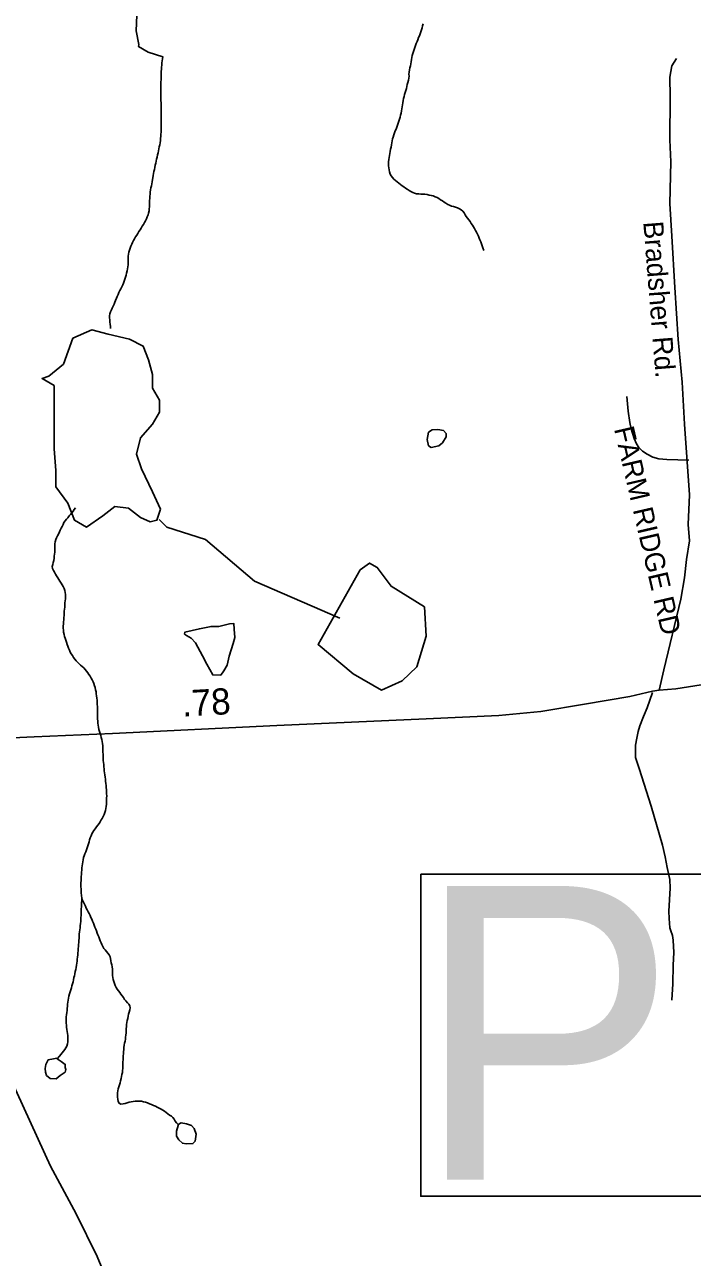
# Model space of a CAD drawing. Extents: x 1950930 to 2061844, y 904556 to 1017002.
# Drawn here: x 1965382 to 1968566, y 914077 to 919951 of the extents above; entities that cross this region are included whole.
import ezdxf

# ---------------------------------------------------------------- set-up
doc = ezdxf.new("R2010")
doc.units = 0
for name, color, linetype in [('Exist Hydrographic Creek Single Shore', 7, 'Continuous'), ('Exist Hydrographic Misc Water Feature', 7, 'Continuous'), ('Exist Hydrographic Pond Over 1500 Sq Ft Label', 7, 'Continuous'), ('Exist Road Non-System Type 51', 7, 'Continuous'), ('Exist Road Non-System Type 51 Label', 7, 'Continuous'), ('Exist Road Primary US Structure Standard Bridge CELL', 7, 'Continuous'), ('Exist Road Secondary Structure Pipe Number Label', 7, 'Continuous'), ('Exist Road Secondary Type 51 Attributed', 7, 'Continuous'), ('Exist Road Secondary Type 51 Label', 7, 'Continuous')]:
    doc.layers.add(name, color=color, linetype=linetype)

msp = doc.modelspace()

# ---------------------------------------------------------------- linework, layer by layer
at = {"layer": 'Exist Hydrographic Creek Single Shore'}
for points in [[(1966038.1, 919778), (1966039.4, 919787.6), (1966041.4, 919797.4), (1965970.8, 919819.8), (1965925.5, 919846.3), (1965926.3, 919856.3), (1965913.6, 919922), (1965923.5, 920148.4)], [(1967191.2, 919608.3), (1967193.6, 919618.1), (1967196.7, 919627.7), (1967199.1, 919637.6), (1967202, 919647.2), (1967204.3, 919656.2), (1967206.7, 919666), (1967209.2, 919675.7), (1967211.7, 919685.6), (1967213.9, 919695.4), (1967215.1, 919705.3), (1967214.1, 919715.2), (1967214.9, 919724.8), (1967217, 919734.7), (1967219, 919744.5), (1967221.1, 919754.4), (1967223.1, 919764.2), (1967224.8, 919774), (1967226.4, 919784), (1967228.1, 919793.8), (1967230.1, 919803.3), (1967232.6, 919813), (1967235.4, 919823.1), (1967238.9, 919832.8), (1967242, 919841.6), (1967245.9, 919851.7), (1967249.4, 919860.4), (1967253.3, 919870.4), (1967256.4, 919879.2), (1967260.1, 919888.8), (1967264.2, 919897.9), (1967267.8, 919906.7), (1967271.1, 919916.8), (1967274, 919926.5), (1967277.3, 919935.3), (1967279.7, 919945.1), (1967282.6, 919954.8)], [(1965875.7, 918816.5), (1965876.2, 918826.2), (1965875.7, 918836.8), (1965876.2, 918846.9), (1965877, 918856.5), (1965878.6, 918866.5), (1965881.3, 918875.4), (1965884.6, 918885), (1965888.5, 918895), (1965893, 918904), (1965896.5, 918912.8), (1965901.4, 918921.8), (1965906.3, 918930.8), (1965911.2, 918939.4), (1965916.8, 918947.5), (1965921.9, 918955.7), (1965927.2, 918964.6), (1965932.7, 918972.6), (1965938.1, 918981.6), (1965942.8, 918989.8), (1965948.1, 918998.7), (1965953, 919007.7), (1965958, 919016.7), (1965962.9, 919025.3), (1965967, 919034.4), (1965970.7, 919044), (1965972.5, 919053.1), (1965975, 919062.8), (1965976.2, 919072.8), (1965976.6, 919082.4), (1965977.2, 919093.4), (1965977, 919103.1), (1965977.9, 919113.1), (1965978.3, 919122.8), (1965979.1, 919133.6), (1965980.3, 919143.2), (1965981.1, 919153.1), (1965982.8, 919163.1), (1965984, 919172.6), (1965986.1, 919182.5), (1965987.7, 919192.4), (1965989.3, 919202.3), (1965991, 919212.2), (1965992.6, 919221.6), (1965994.7, 919231.5), (1965996.3, 919241.4), (1965998.4, 919251.3), (1966000.4, 919261), (1966002.5, 919270.8), (1966004.5, 919280.7), (1966007, 919290.5), (1966009, 919300.3), (1966011.5, 919310.1), (1966013.7, 919320), (1966016.2, 919329.7), (1966018.3, 919339.5), (1966020.3, 919349.4), (1966022.4, 919359.2), (1966024, 919368.7), (1966026, 919378.5), (1966027.7, 919388.4), (1966029.3, 919398.3), (1966030.1, 919408.3), (1966031, 919418.7), (1966031.4, 919428.8), (1966032.2, 919438.5), (1966032.4, 919448.1), (1966032.4, 919457.8), (1966032.6, 919468.8), (1966032.4, 919478.6), (1966032.8, 919488.6), (1966032.8, 919498.4), (1966032.6, 919508.2), (1966032.2, 919517.9), (1966032.8, 919528.9), (1966032.6, 919538.6), (1966032.6, 919548.4), (1966032.6, 919558.1), (1966032.4, 919567.9), (1966032.2, 919578.8), (1966032, 919588.6), (1966032, 919598.3), (1966031.6, 919608.2), (1966031.4, 919617.9), (1966031.6, 919628.9), (1966031.6, 919638.6), (1966031, 919648.4), (1966031.4, 919658.1), (1966031.4, 919668.2), (1966031.2, 919678), (1966032.2, 919688.4), (1966032.2, 919698.6), (1966032.4, 919708.3), (1966032.8, 919718.4), (1966033.6, 919728), (1966034.2, 919738.9), (1966034.9, 919748.5), (1966035.7, 919758.1), (1966036.5, 919768.1), (1966038.1, 919778)], [(1967571.3, 918875.2), (1967567.4, 918887.5), (1967564.3, 918896.5), (1967560.5, 918906.5), (1967556.8, 918915.5), (1967552.9, 918924.6), (1967548.8, 918933.8), (1967545.3, 918942.9), (1967540.8, 918952.1), (1967536.9, 918961.2), (1967532.4, 918970), (1967527.4, 918979.3), (1967522.9, 918987.7), (1967517, 918995.9), (1967511.6, 919004), (1967505.9, 919012.6), (1967499.8, 919020), (1967493.6, 919028.3), (1967487.9, 919036.8), (1967481.9, 919045), (1967477, 919053.5), (1967470.6, 919061.8), (1967463.7, 919068.5), (1967455.3, 919073.5), (1967446.2, 919077.7), (1967436.6, 919081.2), (1967427.2, 919083.7), (1967417.5, 919086.5), (1967408.3, 919089.9), (1967399.3, 919094.5), (1967390.7, 919099.5), (1967381.9, 919104.4), (1967373.9, 919110.6), (1967365.2, 919115.5), (1967357, 919121.7), (1967348.4, 919126.6), (1967339.4, 919130.8), (1967329.8, 919134.3), (1967320.5, 919136.9), (1967310.5, 919138.9), (1967300.7, 919140.7), (1967290.8, 919142.7), (1967280.8, 919143.4), (1967270.9, 919143.6), (1967260.9, 919144), (1967251.2, 919144.2), (1967241.4, 919147), (1967232.4, 919151.2), (1967223.3, 919156.2), (1967215.3, 919161), (1967206.3, 919166.5), (1967197.9, 919172.2), (1967189.5, 919177.5), (1967181.5, 919183.3), (1967173.7, 919189.3), (1967165.7, 919195), (1967157.9, 919201.8), (1967150.3, 919207.9), (1967142.8, 919215.2), (1967135.8, 919221.8), (1967129.8, 919229.6), (1967125.3, 919238.9), (1967122.5, 919248.7), (1967120.2, 919258.3), (1967117.9, 919268.4), (1967117.1, 919278.2), (1967116.9, 919288.1), (1967117.7, 919297.6), (1967118.6, 919307.6), (1967119.8, 919317.6), (1967121.4, 919327.5), (1967122.7, 919337.1), (1967124.7, 919346.9), (1967127, 919357.6), (1967129, 919367.3), (1967130.7, 919377.3), (1967132.7, 919387.1), (1967134.8, 919396.5), (1967136.6, 919406), (1967139.1, 919415.3), (1967142.1, 919425.4), (1967145.4, 919435.1), (1967149.1, 919444.3), (1967153, 919453), (1967156.9, 919463), (1967160.4, 919471.8), (1967163.7, 919481.4), (1967166.5, 919491.1), (1967169.4, 919500.4), (1967172.3, 919510.1), (1967174.3, 919520), (1967176.8, 919529.7), (1967178.8, 919539.6), (1967180.5, 919549.4), (1967182.1, 919558.9), (1967183.8, 919568.9), (1967185.4, 919578.7), (1967187.1, 919588.7), (1967189.1, 919598.5), (1967191.2, 919608.3)], [(1965792.1, 918503), (1965790.6, 918513), (1965789.4, 918522.9), (1965788.2, 918533.6), (1965787.8, 918543.4), (1965786.8, 918553.3), (1965786.8, 918563), (1965788.4, 918572.9), (1965791.7, 918582.6), (1965795.8, 918591.7), (1965799.9, 918600.4), (1965804.4, 918609.4), (1965808.9, 918619.3), (1965812.6, 918628.1), (1965815.7, 918636.9), (1965820, 918646.9), (1965823, 918655.7), (1965827.4, 918665.6), (1965831.7, 918674.8), (1965836.2, 918683.4), (1965841.1, 918692.4), (1965845.6, 918701.4), (1965850.1, 918710.4), (1965853.6, 918719.3), (1965856.9, 918728.9), (1965860.2, 918738.1), (1965863, 918747.9), (1965865.9, 918757.6), (1965868.4, 918767.3), (1965870.8, 918777.1), (1965872.9, 918786.9), (1965874.5, 918796.9), (1965875.7, 918806.4), (1965875.7, 918816.5)], [(1965725, 916751.9), (1965723.6, 916761.8), (1965722.4, 916771.8), (1965720.1, 916781.4), (1965718.5, 916791.5), (1965715.8, 916800.8), (1965712.7, 916810.5), (1965709, 916819.6), (1965704.7, 916828.8), (1965699.6, 916836.9), (1965694.3, 916845.4), (1965688.3, 916853.6), (1965682.6, 916861.8), (1965676.2, 916869.7), (1965669.9, 916878), (1965663.5, 916885.4), (1965656.5, 916892.1), (1965648.8, 916898.6), (1965641.4, 916905.5), (1965634, 916912.2), (1965627.2, 916919.7), (1965620.9, 916927.2), (1965614.7, 916934.6), (1965609.6, 916943.9), (1965604, 916952.1), (1965599.1, 916960.5), (1965595.2, 916969.6), (1965591.1, 916978.8), (1965587.6, 916988.6), (1965584.6, 916997.6), (1965581.5, 917007.5), (1965578.4, 917016.9), (1965575.3, 917026.6), (1965572.1, 917035.7), (1965570, 917045.3), (1965567.3, 917055.5), (1965566.5, 917065.3), (1965565.9, 917075.1), (1965566.3, 917084.9), (1965566.9, 917095.8), (1965567.6, 917105.4), (1965568.4, 917115.3), (1965568.8, 917125.1), (1965570, 917135), (1965570.8, 917144.7), (1965571.2, 917155.5), (1965572.1, 917165.2), (1965572.9, 917175.2), (1965573.7, 917185.2), (1965574.1, 917194.9), (1965574.7, 917204.5), (1965576.2, 917215.2), (1965576.6, 917225.3), (1965577, 917235), (1965576, 917244.9), (1965574.1, 917254.5), (1965570.2, 917263.6), (1965565.7, 917272.8), (1965560.4, 917281.3), (1965555.5, 917289.4), (1965550.1, 917298.8), (1965545.6, 917306.7), (1965539.7, 917315.4), (1965534.5, 917324.7), (1965529, 917332.8), (1965524.1, 917341.3), (1965519, 917349.3), (1965515.3, 917359.2), (1965513.6, 917368.4), (1965515.9, 917378.2), (1965518.7, 917387.9), (1965520.8, 917397.8), (1965522, 917407.7), (1965523.5, 917417.3), (1965524.9, 917427.9), (1965525.7, 917437.6), (1965526.1, 917447.7), (1965525.5, 917457.5), (1965525.5, 917467.3), (1965525.9, 917477.4), (1965527.2, 917486.9), (1965530, 917497), (1965534.5, 917505.6), (1965539, 917514.8), (1965543.4, 917523.4), (1965547.7, 917533.3), (1965551.6, 917542.5), (1965555.7, 917551.2), (1965560.6, 917560.1), (1965565.1, 917569.2), (1965569.4, 917577.8), (1965575.5, 917586.2), (1965581.5, 917594.3), (1965587.9, 917601.4), (1965594.4, 917609.8), (1965601, 917616.9), (1965607.1, 917624.9), (1965613.1, 917632.9), (1965618.6, 917641), (1965624.6, 917649)], [(1966885.6, 917123), (1966477.8, 917298.8), (1966243.8, 917497.2), (1966060.7, 917556.8), (1966023.5, 917592.3)], [(1965654.3, 915787), (1965652.9, 915801.9), (1965652.2, 915812.5), (1965651.2, 915822.4), (1965650.8, 915832.2), (1965650.2, 915842), (1965650.2, 915851.7), (1965650.6, 915861.4), (1965651, 915872.3), (1965651.4, 915882), (1965651.8, 915892.1), (1965652.6, 915901.7), (1965653.5, 915911.8), (1965654.1, 915921.3), (1965655.1, 915932.2), (1965656.3, 915941.7), (1965657.6, 915951.7), (1965658.8, 915961.6), (1965660.8, 915971.4), (1965663.3, 915981.3), (1965666.4, 915990.1), (1965669.7, 915999.7), (1965673.6, 916009.7), (1965676.6, 916018.6), (1965680.1, 916028.6), (1965682.8, 916037.5), (1965686.1, 916047.1), (1965689.1, 916056.9), (1965692, 916066.6), (1965694.7, 916075.5), (1965698.6, 916085.5), (1965702.5, 916094.2), (1965707, 916103.3), (1965712.5, 916111.3), (1965718.7, 916119.3), (1965724.6, 916127.4), (1965731.2, 916135.7), (1965736.7, 916143.8), (1965742.3, 916151.9), (1965747.2, 916160.8), (1965751.9, 916168.6), (1965756.8, 916177.6), (1965761.3, 916186.8), (1965764.6, 916196.4), (1965767.9, 916206.4), (1965769.9, 916216.2), (1965771.2, 916225.8), (1965772, 916235.8), (1965772.8, 916245.4), (1965772.8, 916255.5), (1965773, 916265.3), (1965773.2, 916275.8), (1965773, 916285.6), (1965772.6, 916295.7), (1965772, 916305.2), (1965771.2, 916315.4), (1965770.3, 916325.4), (1965769.5, 916335.2), (1965768.3, 916346), (1965766.9, 916355.5), (1965766, 916365.4), (1965764.6, 916375.3), (1965763.4, 916385.2), (1965761.9, 916395.2), (1965761.1, 916405), (1965759.7, 916414.6), (1965758.9, 916424.5), (1965757.4, 916434.5), (1965757, 916444.2), (1965756.6, 916454), (1965756.2, 916465.1), (1965756.2, 916474.9), (1965755.6, 916484.6), (1965755.2, 916494.4), (1965755.2, 916504.2), (1965754.4, 916514.8), (1965753.5, 916524.8), (1965751.7, 916534.7), (1965749.8, 916544), (1965747.2, 916553.7), (1965744.7, 916563.8), (1965741.4, 916572.9), (1965738.8, 916582.6), (1965736.3, 916592.7), (1965734.1, 916602.4), (1965732.4, 916612.3), (1965731, 916622.3), (1965730.6, 916632.1), (1965730, 916642), (1965729.1, 916651.8), (1965729.5, 916661.4), (1965729.5, 916672), (1965729.5, 916682.2), (1965729.5, 916691.9), (1965728.9, 916701.7), (1965728.5, 916711.6), (1965727.9, 916721.4), (1965727.3, 916732.1), (1965725.9, 916742), (1965725, 916751.9)], [(1965537.4, 915022.4), (1965548.5, 915034.9), (1965554.8, 915042.5), (1965561.2, 915050.4), (1965567.1, 915058.4), (1965573.3, 915066.3), (1965578, 915074.6), (1965582.5, 915083.7), (1965585.8, 915093.3), (1965587.6, 915104), (1965588.3, 915113.6), (1965587.9, 915123.9), (1965587.4, 915133.6), (1965586, 915143.1), (1965584.8, 915153.1), (1965583.3, 915163), (1965582.1, 915173), (1965580.9, 915182.9), (1965579.9, 915192.9), (1965579.4, 915203.4), (1965579.9, 915213.2), (1965580.7, 915223.1), (1965582.3, 915232.6), (1965583.1, 915242.7), (1965584.4, 915252.6), (1965584.8, 915263.1), (1965585.6, 915273.1), (1965586.8, 915282.7), (1965588.1, 915292.6), (1965589.3, 915302.6), (1965591.3, 915312.4), (1965593.4, 915321.8), (1965596.3, 915332), (1965598.7, 915341.7), (1965601.6, 915350.7), (1965604.9, 915360.3), (1965607.7, 915370.3), (1965609.8, 915379.9), (1965612.7, 915389.9), (1965614.7, 915399.4), (1965616.8, 915409.6), (1965619.2, 915418.5), (1965621.7, 915428), (1965623.7, 915438.2), (1965625.8, 915447.6), (1965627.4, 915457.5), (1965628.7, 915468.3), (1965630.5, 915478.1), (1965632.6, 915487.9), (1965633.2, 915497.6), (1965634.4, 915507.5), (1965635.6, 915517.6), (1965636.4, 915527.1), (1965637.7, 915537.1), (1965637.7, 915547.6), (1965638.5, 915557.7), (1965639.3, 915567.3), (1965639.7, 915576.9), (1965640.5, 915587), (1965641.4, 915597.8), (1965642.2, 915607.5), (1965642.6, 915617.1), (1965644.2, 915627.1), (1965645.1, 915637), (1965646.1, 915646.6), (1965646.9, 915656.6), (1965648.3, 915667.4), (1965649.6, 915676.9), (1965650, 915687), (1965650.6, 915696.7), (1965651, 915706.3), (1965651.4, 915716.5), (1965651.4, 915726.9), (1965652.2, 915737), (1965652.6, 915746.7), (1965653.1, 915756.4), (1965653.9, 915766.4), (1965655.1, 915776.3), (1965654.3, 915787)]]:
    msp.add_lwpolyline(points, dxfattribs=at)
at = {"layer": 'Exist Hydrographic Misc Water Feature'}
for points in [[(1967391.9, 918002.3), (1967379.8, 918016.7), (1967351.9, 918022.2), (1967325.5, 918020.1), (1967307.8, 918008.2), (1967302.1, 917973.8), (1967308.2, 917944.5), (1967320.3, 917935.6), (1967356.2, 917944.1), (1967374.3, 917958.3), (1967391.9, 917986.9), (1967391.9, 918002.3)], [(1966143.5, 917046.9), (1966145.6, 917055.1), (1966215.5, 917071.8), (1966271.1, 917083.5), (1966307.4, 917082.1), (1966359.3, 917094.9), (1966379.1, 917097.2), (1966381.6, 917070.8), (1966383.9, 917030.3), (1966375.9, 917001), (1966366.2, 916970.9), (1966356.6, 916940.7), (1966347, 916898.3), (1966331.2, 916872.3), (1966316.8, 916850.5), (1966279.3, 916852.3), (1966250.8, 916903.6), (1966230.3, 916943.3), (1966196, 917005.7), (1966175.9, 917027.5), (1966153.6, 917039.4), (1966143.5, 917046.9)], [(1965800.9, 915450.6), (1965800.1, 915460.5), (1965797, 915470.6), (1965794.3, 915479.6), (1965792.9, 915489.6), (1965792.1, 915500.2), (1965789.4, 915509.2), (1965784.9, 915518.4), (1965778.5, 915525.8), (1965772.4, 915534.1), (1965765.4, 915541.6), (1965758.9, 915548.3), (1965754.1, 915557.6), (1965749.6, 915566.8), (1965746.2, 915575.8), (1965742, 915584.9), (1965739, 915593.9), (1965735.1, 915603.9), (1965731, 915613), (1965727.5, 915622), (1965724, 915631.9), (1965720.9, 915640.9), (1965717.2, 915650.3), (1965713.5, 915660.3), (1965709.9, 915669.4), (1965706, 915678.5), (1965702.3, 915687.6), (1965697.8, 915696.4), (1965693.9, 915705.5), (1965688.9, 915714.7), (1965685, 915723.8), (1965680.3, 915732.3), (1965676, 915741.1), (1965671.5, 915750.3), (1965667.6, 915759.4), (1965663.1, 915768.7), (1965658.6, 915777.8), (1965654.3, 915787)], [(1966113.8, 914709.9), (1966105.8, 914717.6), (1966099.9, 914725.8), (1966094.5, 914734.3), (1966088.8, 914742.5), (1966081.8, 914749.2), (1966073.2, 914754.2), (1966065, 914761), (1966057.6, 914767.1), (1966049.6, 914772.7), (1966040.6, 914777.7), (1966032.6, 914783.1), (1966023.6, 914787.3), (1966014.2, 914792.4), (1966005.5, 914796.5), (1965995.9, 914800.4), (1965986.9, 914804.6), (1965977.9, 914808.8), (1965968.2, 914812.3), (1965959, 914815.8), (1965949.2, 914818.4), (1965939.7, 914820.3), (1965929.7, 914821.4), (1965919.6, 914821.3), (1965909.6, 914820.1), (1965899.7, 914819.5), (1965890.1, 914817.7), (1965880.3, 914815.6), (1965870.2, 914813.4), (1965860.6, 914809.6), (1965851.3, 914807.4), (1965840.3, 914806.7), (1965832.5, 914811.1), (1965828, 914819.5), (1965825.7, 914829.9), (1965824.9, 914839.8), (1965824.5, 914849.6), (1965824.5, 914860.2), (1965825.7, 914870.1), (1965828.2, 914879.9), (1965831.5, 914889.2), (1965834.3, 914898.8), (1965837.2, 914908.6), (1965839.7, 914918.3), (1965841.7, 914928.1), (1965844.2, 914937.9), (1965845.8, 914947.8), (1965847.9, 914957.7), (1965848.7, 914967.3), (1965849.5, 914977.3), (1965850.3, 914986.9), (1965850.7, 914997), (1965850.7, 915007.6), (1965851.5, 915017.1), (1965852, 915027.3), (1965852.2, 915036.9), (1965853, 915046.6), (1965853.4, 915056.6), (1965854.4, 915067.5), (1965855, 915077.1), (1965857.1, 915087), (1965858.7, 915096.8), (1965860.8, 915106.6), (1965862.4, 915116.6), (1965863.6, 915126.1), (1965864.5, 915135.8), (1965865.3, 915145.8), (1965865.7, 915156.7), (1965866.1, 915166.3), (1965867.3, 915176.3), (1965868.2, 915185.9), (1965869.4, 915195.8), (1965871.4, 915205.7), (1965873.5, 915215.5), (1965875.9, 915225.3), (1965878, 915235.1), (1965881.1, 915245.7), (1965883.1, 915255.4), (1965884.4, 915265.5), (1965883.7, 915274.5), (1965879, 915282.5), (1965871.8, 915290.1), (1965864.9, 915298.5), (1965858.7, 915305.9), (1965853, 915314.5), (1965847, 915322.7), (1965841.1, 915330), (1965835.3, 915338.7), (1965829, 915346.9), (1965823.3, 915355.1), (1965817.7, 915363.2), (1965813.6, 915371.6), (1965810.3, 915381.8), (1965807.1, 915390.8), (1965804.8, 915400.5), (1965803.2, 915410.4), (1965801.7, 915420.4), (1965801.3, 915430.2), (1965801.3, 915440.8), (1965800.9, 915450.6)], [(1965537.4, 915022.4), (1965535.4, 915025.4), (1965519.6, 915021.9), (1965493.7, 915017.2), (1965483.7, 914995.2), (1965480, 914975.9), (1965481.8, 914959.3), (1965486.6, 914943.6), (1965504, 914929.2), (1965531.9, 914927.8), (1965552, 914943.8), (1965576, 914959.7), (1965578, 914971.9), (1965575.8, 914982), (1965576, 914995.8), (1965555.9, 915010.2), (1965537.4, 915022.4)], [(1966113.8, 914709.9), (1966128, 914717.9), (1966153.8, 914712.2), (1966178, 914704.5), (1966190.1, 914690.5), (1966199.9, 914663), (1966194.6, 914630.6), (1966184.1, 914619.1), (1966152.6, 914618.3), (1966134.5, 914620.3), (1966116.5, 914635.9), (1966105.8, 914654.2), (1966106, 914678.2), (1966114.2, 914704.1), (1966113.8, 914709.9)]]:
    msp.add_lwpolyline(points, dxfattribs=at)
at = {"layer": 'Exist Hydrographic Pond Over 1500 Sq Ft Label'}
for points in [[(1966029.1, 917642.4), (1965992.3, 917724.2), (1965939.1, 917834.6), (1965914.6, 917904.1), (1965935.1, 917981.8), (1965992.3, 918047.2), (1966025, 918104.5), (1966025, 918161.7), (1965992.3, 918219), (1965992.3, 918284.4), (1965971.9, 918353.9), (1965947.3, 918419.3), (1965881.9, 918452), (1965779.7, 918476.6), (1965702, 918497), (1965612, 918456.1), (1965567, 918333.5), (1965497.5, 918276.2), (1965464.8, 918264), (1965522.1, 918231.2), (1965522.1, 917928.7), (1965530.2, 917826.4), (1965530.2, 917748.7), (1965587.5, 917671.1), (1965620.2, 917589.3), (1965677.4, 917556.6), (1965755.1, 917609.7), (1965812.4, 917654.7), (1965877.8, 917646.5), (1965935.1, 917601.5), (1965980, 917581.1), (1966012.7, 917589.3)], [(1966981.8, 917352.1), (1966781.5, 916996.4), (1966949.1, 916857.4), (1967084, 916779.7), (1967182.2, 916824.6), (1967251.7, 916890.1), (1967296.7, 917037.3), (1967288.5, 917176.3), (1967129, 917274.4), (1967063.6, 917364.4), (1967026.8, 917384.8)]]:
    msp.add_lwpolyline(points, close=True, dxfattribs=at)
at = {"layer": 'Exist Road Non-System Type 51'}
for points in [[(1968549.6, 917875.9), (1968496, 917876.8), (1968443.4, 917878.4), (1968405.9, 917881.2), (1968377.5, 917889.4), (1968349.6, 917903.5), (1968328.6, 917918.4), (1968310, 917935.8), (1968299.5, 917953.4), (1968288.2, 917978.5), (1968274.1, 918025.4), (1968268.4, 918054.2), (1968259.9, 918109.2), (1968253.9, 918178.1)], [(1968375, 916768.9), (1968350.1, 916694.6), (1968332.2, 916654), (1968315.5, 916609.8), (1968307.2, 916582.4), (1968301.2, 916551.3), (1968295.2, 916517.9), (1968294, 916486.8), (1968295.2, 916458.2), (1968312, 916406.8), (1968369.2, 916226.6), (1968423.6, 916040.9), (1968435.5, 915985.9), (1968446.2, 915934.6), (1968458.9, 915876.7), (1968460, 915836.1), (1968454, 915726.2), (1968455.2, 915691.6), (1968457.6, 915647.4), (1968463.6, 915633.1), (1968470.8, 915610.4), (1968474.4, 915587.8), (1968477.4, 915528.6), (1968475, 915468.9), (1968472.6, 915379.4), (1968467.8, 915301.8)]]:
    msp.add_lwpolyline(points, dxfattribs=at)
at = {"layer": 'Exist Road Secondary Structure Pipe Number Label'}
msp.add_lwpolyline([(1967270.8, 915902.8), (1972335.3, 915902.8), (1972335.3, 914367.4), (1967270.8, 914367.4)], close=True, dxfattribs=at)
at = {"layer": 'Exist Road Secondary Type 51 Attributed'}
for points in [[(1968407.3, 916779.6), (1968429, 916876.2), (1968510.5, 917212.4), (1968528.1, 917314.4), (1968537.9, 917402.4), (1968551.8, 917490.4), (1968545.8, 917568.4), (1968551.5, 917710.4), (1968528.8, 918046.4), (1968516.5, 918246.5), (1968498.1, 918450.4), (1968481.6, 918698.4), (1968467.3, 918942.4), (1968458.9, 919098.3), (1968462.5, 919296.3), (1968458.3, 919402.3), (1968460, 919606.3), (1968457.9, 919700.4), (1968467.7, 919754.4), (1968489.6, 919789.9)], [(1968407.3, 916779.6), (1968486.3, 916785.7), (1968718.6, 916822.1)], [(1964451.9, 916147.7), (1964465.1, 916173.3), (1964479, 916189.7), (1964526.6, 916237.8), (1964580.2, 916283.3), (1964625.3, 916323.2), (1964671.2, 916357.3), (1964716.4, 916389.8), (1964748.2, 916412.6), (1964834.8, 916459.7), (1964942.1, 916500.6), (1965018.7, 916522.7), (1965087.6, 916536.3), (1965184.5, 916545.7), (1965427.8, 916556.7), (1965800.3, 916572.9), (1966584.4, 916611.2), (1967296.7, 916642.8), (1967642.3, 916658.8), (1967842.5, 916678.5), (1968051.3, 916712.7), (1968266.9, 916749.2), (1968376.2, 916775), (1968407.3, 916779.6)], [(1965754.4, 914016.1), (1965728.4, 914080), (1965628.1, 914283.9), (1965505.8, 914511.7), (1965313.2, 914931.4)]]:
    msp.add_lwpolyline(points, dxfattribs=at)

# ---------------------------------------------------------------- texts
at = {"layer": 'Exist Road Non-System Type 51 Label'}
msp.add_text('  FARM RIDGE RD', height=95, rotation=283.06202, dxfattribs=at).set_placement((1968175.9, 918093.7))
at = {"layer": 'Exist Road Primary US Structure Standard Bridge CELL'}
msp.add_text('.78', height=125, rotation=3.13626, dxfattribs=at).set_placement((1966135.1, 916652.9))
at = {"layer": 'Exist Road Secondary Structure Pipe Number Label'}
msp.add_text('P186', height=1400, dxfattribs=at).set_placement((1967242.3, 914446.5))
at = {"layer": 'Exist Road Secondary Type 51 Label'}
msp.add_text('Bradsher Rd.', height=95, rotation=274.5705, dxfattribs=at).set_placement((1968331.5, 919010.5))

doc.saveas('drawing.dxf')
